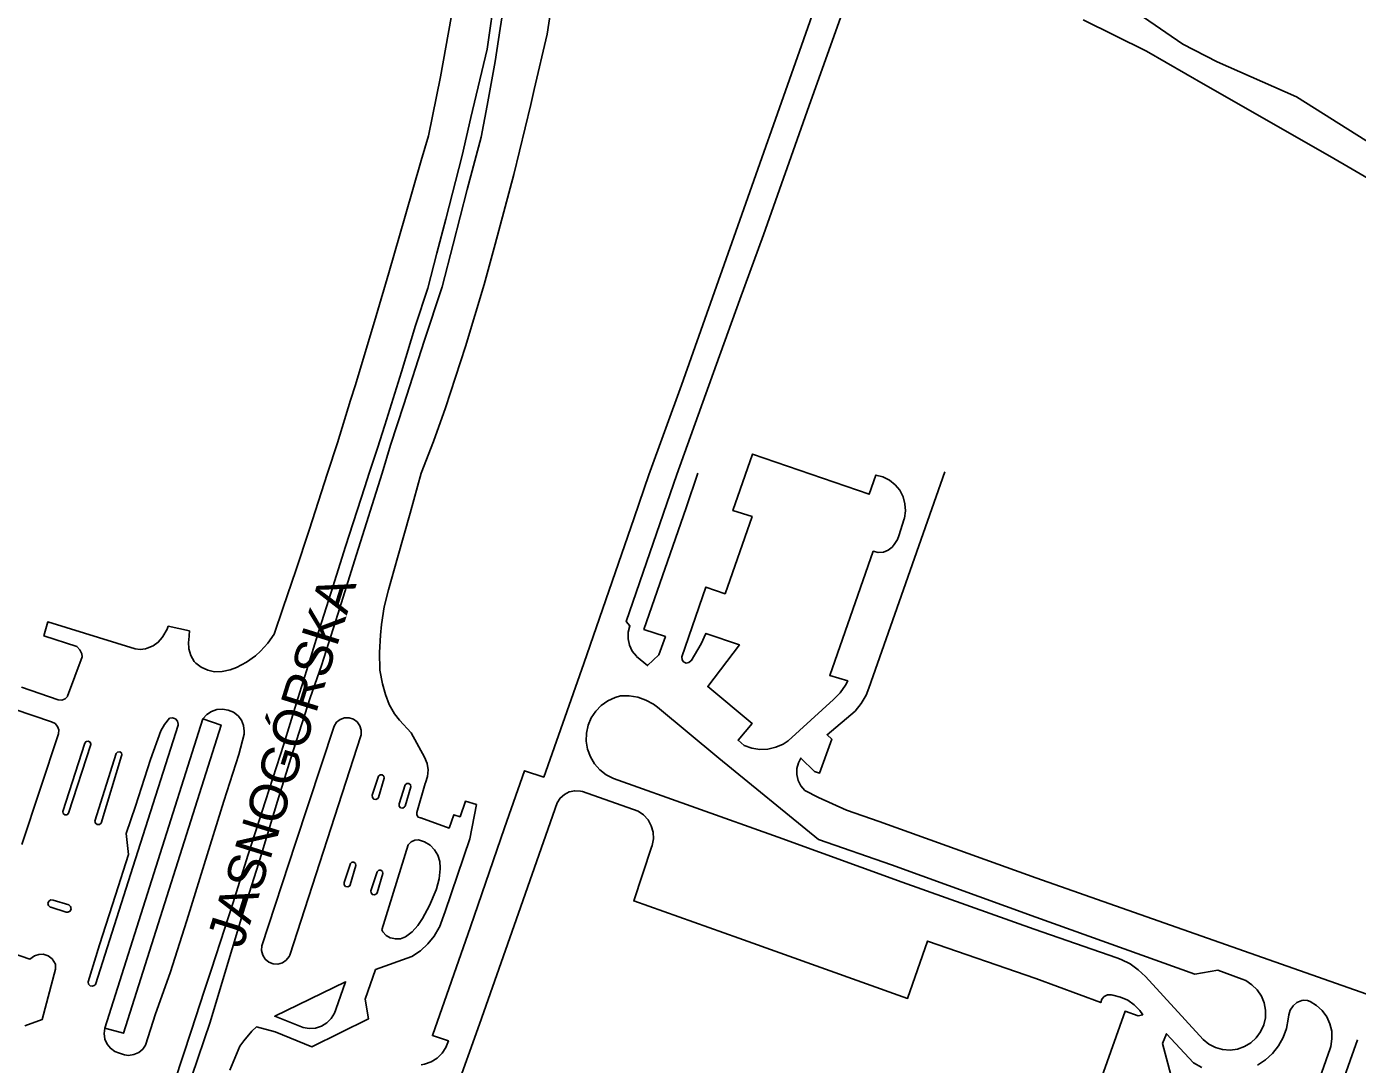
# Model space of a CAD drawing. Extents: x -304109 to -273954, y 21500 to 39796.
# Drawn here: x -296668.7 to -296315.2, y 35092.8 to 35368.7 of the extents above; entities that cross this region are included whole.
import ezdxf

# ---------------------------------------------------------------- set-up
doc = ezdxf.new("R2010")
doc.units = 0
doc.layers.add('krawedzie_ulic', color=7, linetype='Continuous')
doc.layers.add('nazwy_ulic', color=7, linetype='Continuous')

msp = doc.modelspace()

# ---------------------------------------------------------------- linework, layer by layer
at = {"layer": 'krawedzie_ulic'}
for points in [[(-296444.923, 35392.465), (-296461.312, 35346.215), (-296472.95, 35313.346), (-296479.248, 35296.124), (-296485.429, 35278.906), (-296495.943, 35249.648), (-296509.395, 35210.54), (-296508.445, 35209.386), (-296508.873, 35207.699), (-296508.906, 35205.958), (-296508.542, 35204.255), (-296507.801, 35202.68), (-296506.72, 35201.315), (-296506.672, 35201.267), (-296503.752, 35198.851), (-296500.774, 35201.716), (-296499.01, 35206.537), (-296504.709, 35208.439), (-296493.455, 35240.799), (-296490.407, 35249.941)], [(-296563.898, 35092.688), (-296562.974, 35092.859), (-296561.224, 35093.488), (-296559.648, 35094.476), (-296558.319, 35095.776), (-296557.298, 35097.331), (-296556.632, 35099.067), (-296560.906, 35100.493), (-296550.803, 35129.399), (-296541.721, 35155.704), (-296536.438, 35170.886), (-296531.349, 35169.189), (-296520.642, 35199.373), (-296507.293, 35238.083), (-296503.435, 35249.513), (-296494.698, 35273.318), (-296480.262, 35314.215), (-296462.893, 35363.675), (-296453.853, 35389.442)], [(-296624.85, 35089.661), (-296619.952, 35104.043), (-296616.849, 35114.422), (-296614.095, 35123.566), (-296610.828, 35134.416), (-296607.023, 35146.391), (-296602.029, 35162.833), (-296598.483, 35174.225), (-296593.392, 35190.259), (-296590.357, 35198.857), (-296586.026, 35212.506), (-296581.038, 35228.338), (-296574.288, 35250), (-296572.032, 35257.392), (-296568.484, 35268.189), (-296563.083, 35285.084), (-296558.285, 35299.455), (-296555.432, 35310.828), (-296551.628, 35325.391), (-296547.967, 35339.239), (-296546.348, 35347.724), (-296544.261, 35359.392), (-296542.899, 35368.154), (-296540.759, 35381.653)], [(-296544.121, 35378.179), (-296546.362, 35362.645), (-296550.654, 35344.493), (-296553.015, 35334.397), (-296557.297, 35317.439), (-296559.698, 35308.436), (-296562.121, 35299.179), (-296565.374, 35289.224), (-296569.156, 35276.899), (-296573.524, 35262.686), (-296575.479, 35256.612), (-296577.673, 35250), (-296578.878, 35246.357), (-296583.968, 35230.451), (-296587.775, 35218.374), (-296591.002, 35208.328), (-296594.313, 35197.468), (-296596.992, 35188.892), (-296600.381, 35177.906), (-296605.208, 35162.862), (-296609.851, 35148.579), (-296613.945, 35135.64), (-296616.045, 35129.044), (-296619.69, 35117.882), (-296621.446, 35112.58), (-296625.012, 35101.672), (-296629.288, 35088.48)], [(-296529.109, 35375.409), (-296530.398, 35366.682), (-296533.863, 35351.942), (-296534.785, 35347.92), (-296539.296, 35329.345), (-296544.195, 35310.868), (-296547.182, 35300.116), (-296552.095, 35283.667), (-296557.389, 35267.337), (-296560.604, 35258.399), (-296563.91, 35250)], [(-296597.208, 35224.082), (-296593.618, 35234.838), (-296588.738, 35250), (-296586.074, 35258.029), (-296582.686, 35269.358), (-296581.366, 35273.492), (-296575.831, 35291.813), (-296572.495, 35303.243), (-296568.138, 35318.295), (-296563.854, 35333.066), (-296561.981, 35339.623), (-296558.737, 35355.32), (-296555.885, 35371.094)], [(-296150, 35250), (-296168.263, 35260.134), (-296191.409, 35271.506), (-296216.361, 35283.446), (-296233.153, 35289.444), (-296258.498, 35300.76), (-296274.263, 35308.26), (-296290.676, 35315.682), (-296322.545, 35334.266), (-296355.507, 35353.05), (-296371.251, 35362.152), (-296387.996, 35370.425)], [(-296372.045, 35371.123), (-296361.556, 35364.03), (-296352.47, 35359.298), (-296331.362, 35350.005), (-296292.134, 35325.313)], [(-296478.053, 35177.588), (-296476.028, 35176.881), (-296473.908, 35176.561), (-296471.765, 35176.64), (-296469.673, 35177.115), (-296467.706, 35177.969), (-296466.402, 35178.805), (-296454.328, 35189.818), (-296452.604, 35191.581), (-296451.188, 35193.599), (-296450.571, 35194.762), (-296455.363, 35196.186), (-296443.795, 35229.203), (-296442.469, 35228.907), (-296441.113, 35229.007), (-296439.845, 35229.496), (-296438.773, 35230.331), (-296438.238, 35231.006), (-296437.379, 35232.334), (-296437.003, 35233.323), (-296435.564, 35237.834), (-296435.51, 35238.038), (-296435.238, 35239.943), (-296435.363, 35241.864), (-296435.883, 35243.717), (-296436.773, 35245.424), (-296437.995, 35246.91), (-296439.498, 35248.113), (-296441.217, 35248.979), (-296443.077, 35249.473), (-296444.862, 35244.368), (-296475.86, 35255.062), (-296481.068, 35240.045), (-296475.979, 35238.415), (-296483.166, 35217.932), (-296488.255, 35219.697), (-296494.625, 35201.124), (-296494.58, 35200.399), (-296494.164, 35199.803), (-296493.499, 35199.51), (-296492.778, 35199.606), (-296492.213, 35200.062), (-296492.183, 35200.106), (-296489.469, 35204.588), (-296488.247, 35207.372), (-296479.359, 35204.316), (-296487.772, 35193.248), (-296475.967, 35183.47), (-296479.717, 35178.965), (-296478.053, 35177.588)], [(-296563.91, 35250), (-296566.837, 35239.328), (-296570.209, 35227.477), (-296572.582, 35218.975), (-296573.714, 35214.409), (-296574.454, 35209.764), (-296574.709, 35206.934), (-296574.982, 35202.327), (-296574.855, 35197.714), (-296574.85, 35197.648), (-296574.166, 35193.947), (-296573.362, 35191.121), (-296572.352, 35188.497), (-296570.979, 35186.043), (-296569.689, 35184.295), (-296566.516, 35180.984), (-296562.967, 35174.481), (-296562.32, 35172.836), (-296562.059, 35171.088), (-296562.195, 35169.326), (-296562.724, 35167.64), (-296562.785, 35167.505), (-296565.07, 35159.785), (-296565.064, 35159.12), (-296564.685, 35158.573), (-296564.064, 35158.333), (-296564.017, 35158.331), (-296556.466, 35155.643), (-296555.246, 35159.167), (-296553.54, 35158.658), (-296552.124, 35162.764), (-296549.22, 35161.892), (-296550.926, 35152.809), (-296557.527, 35133.439), (-296559.012, 35129.349), (-296559.074, 35129.222), (-296560.438, 35126.916), (-296562.13, 35124.838), (-296564.112, 35123.035), (-296566.34, 35121.546), (-296576.021, 35118.031), (-296578.776, 35110.128), (-296577.905, 35104.932), (-296592.935, 35097.52), (-296602.679, 35101.482), (-296607.605, 35102.785), (-296608.883, 35101.679), (-296611.012, 35099.115), (-296612.026, 35097.636), (-296614.734, 35091.326)], [(-296312.713, 35111.504), (-296400.632, 35142.402), (-296442.252, 35157.374), (-296450.869, 35160.43), (-296458.332, 35163.757), (-296461.928, 35165.659), (-296463.002, 35166.855), (-296463.75, 35168.279), (-296464.124, 35169.843), (-296464.102, 35171.451), (-296463.686, 35173.004), (-296463.009, 35174.255), (-296459.422, 35170.661), (-296458.033, 35170.249), (-296454.842, 35179.313), (-296456.077, 35180.446), (-296448.565, 35186.728), (-296446.972, 35188.714), (-296445.709, 35190.926), (-296444.963, 35192.805), (-296424.807, 35250.296)], [(-296610.319, 35199.717), (-296607.936, 35201.433), (-296606.561, 35202.631), (-296604.597, 35204.772), (-296602.945, 35207.163), (-296600.535, 35214.291), (-296597.208, 35224.082)], [(-296670.051, 35193.099), (-296660.321, 35189.742), (-296659.385, 35189.666), (-296658.501, 35189.982), (-296657.826, 35190.634), (-296657.805, 35190.665), (-296653.946, 35201.158), (-296654.051, 35201.931), (-296654.527, 35203.018), (-296655.335, 35203.886), (-296664.096, 35206.699), (-296663.081, 35210.455), (-296639.852, 35203.293), (-296638.508, 35203.069), (-296637.156, 35203.242), (-296636.641, 35203.42), (-296635.095, 35204.049), (-296633.743, 35205.027), (-296632.66, 35206.297), (-296632.501, 35206.549), (-296631.386, 35208.527), (-296631.063, 35209.306), (-296625.443, 35208.047), (-296625.627, 35205.587), (-296625.673, 35205.057), (-296625.569, 35203.252), (-296625.073, 35201.513), (-296624.207, 35199.926), (-296623.793, 35199.511), (-296622.296, 35198.38), (-296620.594, 35197.591), (-296618.764, 35197.18), (-296616.784, 35197.237), (-296614.587, 35197.676), (-296612.913, 35198.341), (-296610.319, 35199.717)], [(-296356.181, 35099.442), (-296354.639, 35098.208), (-296352.881, 35097.309), (-296350.978, 35096.783), (-296349.008, 35096.649), (-296347.052, 35096.914), (-296345.188, 35097.567), (-296343.494, 35098.581), (-296342.038, 35099.915), (-296340.881, 35101.515), (-296340.068, 35103.315), (-296339.634, 35105.241), (-296339.596, 35107.215), (-296339.956, 35109.157), (-296340.698, 35110.986), (-296341.793, 35112.629), (-296343.196, 35114.018), (-296344.85, 35115.097), (-296345.76, 35115.51), (-296352.245, 35117.866), (-296358.404, 35116.822), (-296400.586, 35131.974), (-296438.906, 35145.862), (-296458.344, 35152.64), (-296484.85, 35174.208), (-296501.109, 35187.764), (-296502.16, 35188.552), (-296504.176, 35189.672), (-296506.354, 35190.428), (-296508.631, 35190.797), (-296510.937, 35190.768), (-296512.334, 35190.379), (-296514.283, 35189.489), (-296516.033, 35188.254), (-296517.523, 35186.715), (-296518.702, 35184.927), (-296519.528, 35182.951), (-296519.974, 35180.856), (-296520.023, 35178.714), (-296519.674, 35176.601), (-296518.939, 35174.589), (-296517.844, 35172.748), (-296516.426, 35171.143), (-296514.735, 35169.828), (-296512.829, 35168.85), (-296469.021, 35153.24), (-296436.093, 35141.233), (-296401.053, 35128.806), (-296379.097, 35121.139), (-296377.965, 35120.722), (-296375.579, 35119.533), (-296373.397, 35118.001), (-296371.469, 35116.161), (-296356.181, 35099.442)], [(-296669.959, 35151.28), (-296660.228, 35180.703), (-296660.227, 35180.706), (-296660.163, 35181.72), (-296660.491, 35182.681), (-296661.161, 35183.444), (-296662.073, 35183.893), (-296672.055, 35187.251)], [(-296647.884, 35102.451), (-296648.098, 35101.017), (-296647.915, 35099.578), (-296647.347, 35098.244), (-296646.437, 35097.115), (-296645.255, 35096.275), (-296644.31, 35095.894), (-296642.683, 35095.368), (-296641.629, 35095.238), (-296640.215, 35095.429), (-296638.91, 35096.003), (-296637.813, 35096.916), (-296637.102, 35097.921), (-296634.482, 35106.312), (-296630.585, 35117.141), (-296626.176, 35131.069), (-296621.578, 35145.988), (-296616.326, 35162.784), (-296612.364, 35175.19), (-296610.948, 35180.596), (-296610.88, 35181.414), (-296611.063, 35182.914), (-296611.631, 35184.315), (-296612.545, 35185.518), (-296613.742, 35186.441), (-296615.138, 35187.02), (-296616.637, 35187.213), (-296618.136, 35187.127), (-296619.577, 35186.65), (-296620.844, 35185.816), (-296621.85, 35184.68)], [(-296630.739, 35184.846), (-296632.092, 35183.2), (-296633.036, 35181.509), (-296635.782, 35173.85), (-296639.82, 35161.47), (-296642.283, 35154.164), (-296641.675, 35148.663), (-296645.063, 35137.804), (-296649.312, 35124.612), (-296652.379, 35114.765), (-296652.263, 35114.136), (-296651.803, 35113.693), (-296651.17, 35113.599), (-296650.602, 35113.891), (-296650.438, 35114.103), (-296639.759, 35147.509), (-296628.479, 35182.958), (-296628.449, 35183.249), (-296628.634, 35184.043), (-296629.17, 35184.656), (-296629.931, 35184.947), (-296630.739, 35184.846)], [(-296647.884, 35102.451), (-296643, 35101.106), (-296617.054, 35183.011), (-296621.85, 35184.68)], [(-296647.884, 35102.451), (-296621.85, 35184.68)], [(-296606.19, 35124.311), (-296597.263, 35151.616), (-296587.037, 35182.736), (-296586.366, 35183.763), (-296585.402, 35184.522), (-296584.246, 35184.933), (-296583.019, 35184.953), (-296581.85, 35184.58), (-296580.862, 35183.853), (-296580.158, 35182.848), (-296579.812, 35181.671), (-296579.86, 35180.445), (-296579.921, 35180.193), (-296598.789, 35121.903), (-296598.962, 35121.539), (-296599.721, 35120.551), (-296600.752, 35119.853), (-296601.951, 35119.515), (-296603.195, 35119.572), (-296604.358, 35120.018), (-296605.321, 35120.808), (-296605.986, 35121.86), (-296606.286, 35123.069), (-296606.19, 35124.311)], [(-296653.272, 35178.218), (-296659.059, 35160.086), (-296658.957, 35159.537), (-296658.522, 35159.187), (-296657.964, 35159.204), (-296657.551, 35159.58), (-296657.55, 35159.583), (-296651.678, 35177.883), (-296651.677, 35177.907), (-296651.859, 35178.442), (-296652.343, 35178.734), (-296652.902, 35178.646), (-296653.272, 35178.218)], [(-296644.884, 35175.448), (-296650.588, 35157.484), (-296650.436, 35156.913), (-296649.963, 35156.56), (-296649.373, 35156.579), (-296648.922, 35156.96), (-296648.91, 35156.98), (-296643.458, 35174.86), (-296643.401, 35175.066), (-296643.527, 35175.597), (-296643.974, 35175.912), (-296644.517, 35175.853), (-296644.884, 35175.448)], [(-296575.231, 35169.412), (-296574.818, 35169.783), (-296574.263, 35169.794), (-296573.835, 35169.439), (-296573.742, 35168.903), (-296575.267, 35163.78), (-296575.412, 35163.538), (-296575.911, 35163.253), (-296576.478, 35163.351), (-296576.853, 35163.787), (-296576.865, 35164.361), (-296575.231, 35169.412)], [(-296568.115, 35167.123), (-296567.702, 35167.494), (-296567.147, 35167.505), (-296566.719, 35167.15), (-296566.626, 35166.614), (-296568.151, 35161.491), (-296568.296, 35161.249), (-296568.795, 35160.964), (-296569.362, 35161.062), (-296569.737, 35161.498), (-296569.749, 35162.072), (-296568.115, 35167.123)], [(-296561.3, 35067.339), (-296548.42, 35103.502), (-296538.054, 35132.985), (-296527.741, 35162.343), (-296526.951, 35163.6), (-296525.855, 35164.601), (-296524.533, 35165.275), (-296523.079, 35165.574), (-296521.598, 35165.475), (-296521.038, 35165.33), (-296506.247, 35160.17), (-296504.804, 35159.144), (-296503.628, 35157.821), (-296502.778, 35156.268), (-296502.296, 35154.565), (-296502.208, 35152.797), (-296502.518, 35151.054), (-296502.676, 35150.579), (-296507.44, 35136.292), (-296479.486, 35126.378), (-296434.683, 35110.378), (-296429.39, 35125.588), (-296400.628, 35115.681)], [(-296574.352, 35128.632), (-296567.36, 35151.204), (-296566.576, 35151.971), (-296565.571, 35152.41), (-296564.601, 35152.476), (-296562.989, 35151.949), (-296561.544, 35151.061), (-296560.347, 35149.86), (-296559.462, 35148.413), (-296558.941, 35146.799), (-296558.81, 35145.108), (-296558.828, 35144.81), (-296559.127, 35142.115), (-296559.818, 35139.494), (-296559.917, 35139.214), (-296561.681, 35135.099), (-296563.546, 35131.595), (-296564.772, 35129.719), (-296566.311, 35128.09), (-296566.995, 35127.526), (-296568.085, 35126.709), (-296569.365, 35126.241), (-296570.725, 35126.163), (-296572.05, 35126.482), (-296572.114, 35126.508), (-296573.197, 35127.116), (-296574.033, 35128.035), (-296574.352, 35128.632)], [(-296582.703, 35146.189), (-296582.29, 35146.56), (-296581.735, 35146.571), (-296581.307, 35146.216), (-296581.214, 35145.68), (-296582.739, 35140.557), (-296582.884, 35140.315), (-296583.383, 35140.03), (-296583.95, 35140.128), (-296584.325, 35140.564), (-296584.337, 35141.138), (-296582.703, 35146.189)], [(-296575.588, 35144.046), (-296575.175, 35144.417), (-296574.62, 35144.428), (-296574.192, 35144.073), (-296574.099, 35143.537), (-296575.624, 35138.414), (-296575.769, 35138.172), (-296576.268, 35137.887), (-296576.835, 35137.985), (-296577.21, 35138.421), (-296577.222, 35138.995), (-296575.588, 35144.046)], [(-296661.673, 35136.474), (-296662.293, 35136.531), (-296662.826, 35136.209), (-296663.062, 35135.633), (-296662.909, 35135.029), (-296662.428, 35134.634), (-296662.248, 35134.584), (-296658.198, 35133.297), (-296657.725, 35133.285), (-296657.17, 35133.599), (-296656.903, 35134.178), (-296657.023, 35134.804), (-296657.486, 35135.242), (-296661.673, 35136.474)], [(-296669.15, 35103.11), (-296664.534, 35104.779), (-296660.993, 35118.144), (-296661.054, 35119.479), (-296661.918, 35120.85), (-296662.99, 35121.685), (-296664.33, 35122.102), (-296665.492, 35122.072), (-296666.594, 35121.715), (-296667.815, 35120.761), (-296680.265, 35125.024)], [(-296400.628, 35115.681), (-296383.383, 35109.28), (-296383.08, 35110.2), (-296382.434, 35110.922), (-296381.553, 35111.325), (-296380.585, 35111.342), (-296380.172, 35111.224), (-296378.122, 35110.738), (-296376.201, 35109.874), (-296374.477, 35108.663), (-296373.012, 35107.149), (-296372.213, 35106.008), (-296373.445, 35105.724), (-296376.903, 35106.956), (-296400.287, 35041.149)], [(-296595.28, 35102.645), (-296593.635, 35102.362), (-296591.97, 35102.477), (-296590.38, 35102.983), (-296588.955, 35103.852), (-296587.777, 35105.035), (-296586.913, 35106.462), (-296586.566, 35107.404), (-296583.989, 35114.816), (-296602.795, 35105.624), (-296595.28, 35102.645)], [(-296329.567, 35076.719), (-296322.423, 35097.025), (-296322.26, 35097.582), (-296321.938, 35099.596), (-296322.013, 35101.634), (-296322.485, 35103.618), (-296323.333, 35105.473), (-296324.527, 35107.127), (-296326.019, 35108.516), (-296327.754, 35109.589), (-296328.443, 35109.821), (-296329.602, 35109.874), (-296329.983, 35109.795), (-296331.238, 35109.275), (-296332.288, 35108.413), (-296333.043, 35107.284), (-296333.439, 35105.985), (-296333.533, 35104.897), (-296334.034, 35102.394), (-296334.92, 35100), (-296336.168, 35097.774), (-296337.748, 35095.769), (-296339.622, 35094.036), (-296341.743, 35092.616)], [(-296356.502, 35092), (-296358.734, 35093.238), (-296365.936, 35100.967), (-296366.978, 35098.407), (-296363.665, 35086.101)], [(-296312.951, 34997.958), (-296315.856, 34999.014), (-296334.637, 35005.447), (-296335.951, 35005.864), (-296338.008, 35006.853), (-296339.861, 35008.185), (-296341.454, 35009.819), (-296342.738, 35011.706), (-296342.973, 35012.469), (-296343.451, 35014.919), (-296343.532, 35017.413), (-296343.214, 35019.888), (-296333.803, 35046.689), (-296315.154, 35099.385)]]:
    msp.add_lwpolyline(points, dxfattribs=at)

# ---------------------------------------------------------------- texts
at = {"layer": 'nazwy_ulic'}
msp.add_text('JASNOGÓRSKA', height=10, rotation=72.63489, dxfattribs=at).set_placement((-296611.39, 35123.413))

doc.saveas('drawing.dxf')
